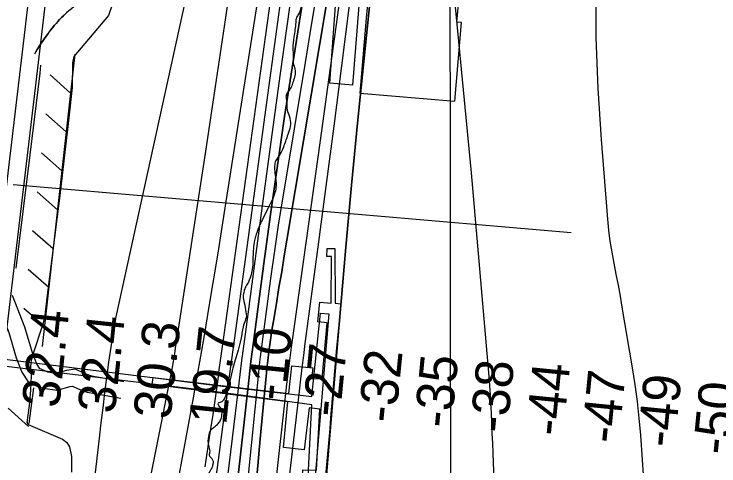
# Model space of a CAD drawing. Extents: x 3297716 to 3335574, y 688621 to 713991.
# Drawn here: x 3322074 to 3323333, y 703210 to 704018 of the extents above; entities that cross this region are included whole.
import ezdxf

# ---------------------------------------------------------------- set-up
doc = ezdxf.new("R2010")
doc.units = 0
for name, color, linetype in [('V-CHAN-DOCK', 7, 'Continuous'), ('V-FLOD-BASE', 7, 'Continuous'), ('V-GRID-MAJR', 7, 'Continuous'), ('V-LEVE-TOET', 7, 'Continuous'), ('V-RAIL-TRAK', 7, 'Continuous'), ('V-RIVR-EDGE', 7, 'Continuous'), ('V-RIVR-RANG', 7, 'Continuous'), ('V-ROAD-CNTR', 7, 'Continuous'), ('V-RRAP-FSHR', 7, 'Continuous'), ('V-RRAP-RVMT', 7, 'Continuous'), ('V-SITE-STRC', 7, 'Continuous'), ('V-SURV-LINE', 7, 'Continuous'), ('V-TOPO-DPTH', 7, 'Continuous'), ('V-TOPO-MAJR', 7, 'Continuous'), ('V-TOPO-MINR', 7, 'Continuous'), ('V-TOPO-WATR', 7, 'Continuous')]:
    doc.layers.add(name, color=color, linetype=linetype)

msp = doc.modelspace()

# ---------------------------------------------------------------- linework, layer by layer
at = {"layer": 'V-CHAN-DOCK'}
for p, q in [((3322658, 703499.9), (3322629.5, 703160.8)), ((3322564.8, 703339.5), (3322570.2, 703389.1)), ((3322321, 703356.1), (3322322.6, 703368.5)), ((3322322.6, 703368.5), (3322564.8, 703339.5)), ((3322562.9, 703324.9), (3322321, 703356.1)), ((3322555.3, 703243.4), (3322562.9, 703324.9))]:
    msp.add_line(p, q, dxfattribs=at)
for points in [[(3322690.7, 704040.3), (3322678.5, 703891.1), (3322637.8, 703894.3), (3322656.3, 704147.2)], [(3322570.2, 703389.1), (3322607.5, 703385.9), (3322605.5, 703366.6), (3322624.2, 703365.8), (3322633.2, 703465.8), (3322616.9, 703467.7), (3322620.5, 703503.1), (3322640.5, 703501.5), (3322641.1, 703584.4), (3322632.8, 703584.7), (3322633.2, 703599), (3322647, 703598.9), (3322647.4, 703501.1), (3322658, 703499.9)], [(3322629.5, 703160.8), (3322601.8, 703161.2), (3322593.6, 702991.6), (3322574.5, 702991.2), (3322574.5, 703011.2), (3322586.3, 703011.6), (3322593.2, 703162.4), (3322587.5, 703162.8), (3322590, 703203.6), (3322614.4, 703202.8), (3322620.1, 703312), (3322601.4, 703314.4), (3322592, 703239), (3322555.3, 703243.4)]]:
    msp.add_lwpolyline(points, dxfattribs=at)
at = {"layer": 'V-FLOD-BASE'}
msp.add_lwpolyline([(3322077.7, 703563.8), (3322103, 703766.5), (3322120.6, 703912.2), (3322122.2, 703926.3)], dxfattribs=at)
at = {"layer": 'V-GRID-MAJR'}
msp.add_spline([(3322864.8, 694020.8), (3322861.3, 697048.6), (3322854.2, 703110.1), (3322847.2, 709171.7), (3322843.6, 712205.6)], degree=3, dxfattribs=at)
at = {"layer": 'V-LEVE-TOET'}
msp.add_lwpolyline([(3322249.5, 704034.2), (3322242.8, 704015.2), (3322181.1, 703942), (3322178.3, 703930.9), (3322178.1, 703886.4), (3322172.2, 703832.6), (3322155.5, 703689.1), (3322132.6, 703510.8), (3322129.4, 703479.2), (3322125.8, 703463.8), (3322107.4, 703407.9), (3322104.2, 703395.8), (3322103.5, 703385.4), (3322104.9, 703372.2), (3322103.8, 703346), (3322101.2, 703318.4), (3322097.2, 703288), (3322099.1, 703284.5), (3322160.9, 703258.4), (3322168.4, 703252.3), (3322173.2, 703244.2), (3322176.7, 703227.3), (3322176.8, 703199.5)], dxfattribs=at)
at = {"layer": 'V-RAIL-TRAK'}
msp.add_lwpolyline([(3322112.5, 703949.3), (3322115, 703953.5), (3322118.6, 703959.3), (3322122.3, 703965), (3322126.1, 703970.7), (3322130, 703976.3), (3322134, 703981.7), (3322138.1, 703987.2), (3322142.3, 703992.6), (3322146.5, 703997.8), (3322150.9, 704003.1), (3322155.4, 704008.2), (3322156.1, 704008.9), (3322159.1, 704012), (3322162.2, 704014.9), (3322165.4, 704017.9), (3322168.6, 704020.7)], dxfattribs=at)
for centre, radius, start, end in [((3322331.3, 703835.1), 246.8, 114.2362, 135.4748), ((3322447.5, 703750.4), 389.6, 138.5766, 149.8392)]:
    msp.add_arc(centre, radius, start, end, dxfattribs=at)
at = {"layer": 'V-RIVR-EDGE'}
msp.add_spline([(3322623.5, 704407.9), (3322623.3, 704386.3), (3322624.5, 704363.9), (3322626.6, 704341.1), (3322626.5, 704333.6), (3322626.9, 704327.4), (3322626.9, 704315), (3322626.5, 704300.9), (3322623.1, 704286.8), (3322613, 704228), (3322605.1, 704201), (3322602.6, 704195.7), (3322602.6, 704192.3), (3322605, 704182), (3322607.5, 704167), (3322608.3, 704153.4), (3322607, 704143.4), (3322599.9, 704129.8), (3322596.6, 704119.4), (3322592.8, 704104.5), (3322591.9, 704090), (3322591.1, 704082.5), (3322594, 704070.5), (3322593.1, 704059.3), (3322586.8, 704032), (3322582.2, 704017.5), (3322578.5, 704011.7), (3322577.2, 704003), (3322573.8, 703976.9), (3322572.1, 703956.2), (3322572.5, 703941.7), (3322572.5, 703933.4), (3322576.2, 703911), (3322575.7, 703908.1), (3322572.4, 703896.9), (3322569.1, 703887.4), (3322563.7, 703879.5), (3322559.9, 703872.5), (3322560.7, 703865.4), (3322561.5, 703858.4), (3322561.5, 703850.1), (3322564.8, 703837.6), (3322566.8, 703831), (3322567.2, 703816.9), (3322563, 703802.4), (3322555.1, 703780.1), (3322546.4, 703763.1), (3322541.8, 703756.5), (3322540.5, 703753.1), (3322539.3, 703744), (3322540.5, 703729.9), (3322542.1, 703711.7), (3322540, 703698.8), (3322527.5, 703670.7), (3322519.2, 703653.7), (3322513.3, 703641.7), (3322507.5, 703627.2), (3322505.8, 703622.3), (3322503.7, 703613.1), (3322501.6, 703599.1), (3322500.7, 703578.3), (3322499.4, 703561.3), (3322496.9, 703550.2), (3322490.7, 703535.2), (3322486.1, 703527), (3322484, 703518.3), (3322483.2, 703513.3), (3322485.2, 703502.1), (3322488.1, 703485.1), (3322488.9, 703476.4), (3322487.2, 703471), (3322483.4, 703459), (3322479.2, 703436.6), (3322474.2, 703417.2), (3322465, 703385.3), (3322454.6, 703343.8), (3322448.3, 703328.5), (3322443.7, 703324.4), (3322439.6, 703323.2), (3322438.3, 703321.5), (3322439.6, 703318.2), (3322443.7, 703312.4), (3322444.9, 703302), (3322441.6, 703290.4), (3322437, 703284.2), (3322430.4, 703278.4), (3322425.2, 703273.9), (3322422.2, 703266.8), (3322420.6, 703251.1), (3322422.2, 703244), (3322423.4, 703234.1), (3322423, 703228.3), (3322425, 703225.8), (3322428.8, 703221.2), (3322429.6, 703215.8), (3322428.3, 703209.6), (3322423.7, 703200.5), (3322417.9, 703191.4), (3322413.3, 703182.7), (3322412.9, 703176.9), (3322416.6, 703171.1), (3322419.9, 703164), (3322420.7, 703157.8), (3322420.7, 703155.3), (3322419.4, 703139.2), (3322414, 703115.6), (3322412.7, 703101.9), (3322408.9, 703082.8), (3322402.7, 703060.1), (3322402.6, 703026.9), (3322402.5, 703006.2), (3322407.4, 702980.5), (3322407.8, 702957.2), (3322401.9, 702917.5), (3322394.3, 702871.5)], degree=3, dxfattribs=at)
at = {"layer": 'V-RIVR-RANG'}
msp.add_line((3322072.6, 703713.5), (3323068.9, 703627.5), dxfattribs=at)
at = {"layer": 'V-ROAD-CNTR'}
for points in [[(3322071.1, 703515.4), (3322093.1, 703458.7), (3322106.3, 703413.2), (3322114.6, 703391.7), (3322119.3, 703384.8), (3322134, 703378.3), (3322149.1, 703376.3), (3322168.2, 703381.6), (3322183.4, 703383.7), (3322200.4, 703375.6), (3322212.6, 703371.1), (3322270.1, 703361.1)], [(3322057.6, 703467.4), (3322064.7, 703449.1), (3322077.9, 703403.6), (3322087.8, 703377.8), (3322099.2, 703360.9), (3322125.8, 703349.1), (3322151.2, 703345.7), (3322174.4, 703352.2), (3322178.6, 703352.8), (3322188.7, 703348), (3322204.8, 703342), (3322265, 703331.6)]]:
    msp.add_lwpolyline(points, dxfattribs=at)
at = {"layer": 'V-RRAP-FSHR'}
for p, q in [((3322175.2, 703876.8), (3322138.6, 703909.1)), ((3322167.4, 703807.2), (3322130.8, 703839.5)), ((3322159.6, 703737.7), (3322123, 703770)), ((3322151.8, 703668.1), (3322115.2, 703700.4)), ((3322144, 703598.6), (3322107.4, 703630.8)), ((3322136.2, 703529), (3322099.6, 703561.3)), ((3322128.4, 703459.4), (3322091.8, 703491.7)), ((3322099.7, 703280.6), (3322063.8, 703313.7))]:
    msp.add_line(p, q, dxfattribs=at)
for points in [[(3322183, 703946.4), (3322124.4, 703423.5)], [(3322109, 703350), (3322100.5, 703286.2)]]:
    msp.add_lwpolyline(points, dxfattribs=at)
at = {"layer": 'V-RRAP-RVMT'}
for p, q in [((3322714.6, 704133.6), (3322702.9, 704010.4)), ((3322864.6, 704003.3), (3322876.4, 704127)), ((3322702.9, 704010.4), (3322691.8, 703876.3)), ((3322861.3, 703862.2), (3322873, 704002.8)), ((3322873, 704002.8), (3322864.6, 704003.3)), ((3322691.8, 703876.3), (3322861.3, 703862.2))]:
    msp.add_line(p, q, dxfattribs=at)
at = {"layer": 'V-SITE-STRC'}
msp.add_lwpolyline([(3321735.6, 703441.1), (3322436.5, 703354.3), (3322605.8, 703334.4), (3322621.3, 703483.5), (3322636.2, 703482.3), (3322611, 703177.5), (3322598.7, 703179.4), (3322605.8, 703319.5), (3322435.3, 703342.6), (3321733.7, 703427.5), (3321735.6, 703441.1)], dxfattribs=at)
at = {"layer": 'V-SURV-LINE'}
for points in [[(3322004.7, 703240.3), (3322154.9, 704504.4)], [(3322184.7, 704500.8), (3322034.5, 703236.8)]]:
    msp.add_lwpolyline(points, dxfattribs=at)
at = {"layer": 'V-TOPO-DPTH'}
for points in [[(3322446.7, 702943.7), (3322493.3, 703363), (3322495.2, 703380.1), (3322497.3, 703397.2), (3322499.4, 703414.3), (3322501.6, 703431.4), (3322520.2, 703572.3), (3322532.1, 703659.8), (3322544.4, 703747.3), (3322557.4, 703834.6), (3322570.8, 703921.9), (3322649.7, 704422.4)], [(3322446.7, 702943.7), (3322493.3, 703363), (3322495.2, 703380.1), (3322497.3, 703397.2), (3322499.4, 703414.3), (3322501.6, 703431.4), (3322520.2, 703572.3), (3322532.1, 703659.8), (3322544.4, 703747.3), (3322557.4, 703834.6), (3322570.8, 703921.9), (3322649.7, 704422.4)], [(3322951.6, 702729.1), (3322930.5, 703215.8), (3322929.7, 703233.4), (3322929, 703251), (3322928.2, 703268.6), (3322927.4, 703286.2), (3322926.5, 703305.2), (3322926.2, 703313.3), (3322925.8, 703321.4), (3322925.4, 703329.5), (3322925, 703337.6), (3322924.5, 703345.7), (3322924, 703353.8), (3322923.4, 703361.9), (3322922.7, 703370), (3322891, 703733.9), (3322825.6, 704414.5)], [(3322951.6, 702729.1), (3322930.5, 703215.8), (3322929.7, 703233.4), (3322929, 703251), (3322928.2, 703268.6), (3322927.4, 703286.2), (3322926.5, 703305.2), (3322926.2, 703313.3), (3322925.8, 703321.4), (3322925.4, 703329.5), (3322925, 703337.6), (3322924.5, 703345.7), (3322924, 703353.8), (3322923.4, 703361.9), (3322922.7, 703370), (3322891, 703733.9), (3322825.6, 704414.5)], [(3322554.1, 704073.8), (3322540.5, 703973.2), (3322526.8, 703872.7), (3322471.8, 703469.5), (3322467.1, 703435.1), (3322462.5, 703400.8), (3322457.9, 703366.4), (3322453.4, 703332), (3322446.7, 703280.5), (3322438.7, 703220.4), (3322430.4, 703160.3)], [(3322507.5, 703191.1), (3322513.9, 703258.8), (3322526.3, 703389.5), (3322526.8, 703394.2), (3322527.3, 703398.9), (3322529.9, 703419.3), (3322531.6, 703431.8), (3322533.4, 703444.3), (3322535.3, 703456.8), (3322537.3, 703469.3), (3322542.6, 703500.9), (3322547.3, 703529.2), (3322552.1, 703557.5), (3322556.8, 703585.7), (3322561.5, 703614), (3322635.1, 704054.6)], [(3322635.1, 704054.6), (3322561.5, 703614), (3322556.8, 703585.7), (3322552.1, 703557.5), (3322547.3, 703529.2), (3322542.6, 703500.9), (3322537.3, 703469.3), (3322535.3, 703456.8), (3322533.4, 703444.3), (3322531.6, 703431.8), (3322529.9, 703419.3), (3322527.3, 703398.9), (3322526.8, 703394.2), (3322526.3, 703389.5), (3322513.9, 703258.8), (3322507.5, 703191.1)], [(3322629.4, 703174), (3322634, 703225.4), (3322638.5, 703276.9), (3322640.1, 703296.5), (3322643.6, 703338.1), (3322647.2, 703379.8), (3322650.8, 703421.4), (3322654.5, 703463), (3322666.8, 703601.3), (3322676.9, 703712.1), (3322687.5, 703822.8), (3322698.7, 703933.4), (3322710.4, 704044)], [(3322710.4, 704044), (3322698.7, 703933.4), (3322687.5, 703822.8), (3322676.9, 703712.1), (3322666.8, 703601.3), (3322654.5, 703463), (3322650.8, 703421.4), (3322647.2, 703379.8), (3322643.6, 703338.1), (3322640.1, 703296.5), (3322638.5, 703276.9), (3322634, 703225.4), (3322629.4, 703174)], [(3322672.4, 704033.6), (3322658.8, 703925.7), (3322645, 703817.8), (3322630.9, 703709.9), (3322616.7, 703602.1), (3322593.7, 703429), (3322591, 703407.7), (3322588.3, 703386.5), (3322585.7, 703365.2), (3322583.2, 703343.8), (3322565.1, 703185.7)], [(3322672.4, 704033.6), (3322658.8, 703925.7), (3322645, 703817.8), (3322630.9, 703709.9), (3322616.7, 703602.1), (3322593.7, 703429), (3322591, 703407.7), (3322588.3, 703386.5), (3322585.7, 703365.2), (3322583.2, 703343.8), (3322565.1, 703185.7)]]:
    msp.add_lwpolyline(points, dxfattribs=at)
at = {"layer": 'V-TOPO-MAJR'}
for points in [[(3322468.2, 704126.7), (3322451.2, 704007.4), (3322433.6, 703888.2), (3322415.6, 703769), (3322364.9, 703439.1), (3322362.7, 703425.1), (3322360.5, 703411.1), (3322358.2, 703397.2), (3322355.8, 703383.2), (3322185.3, 702524.8)], [(3323200.3, 703169), (3323196.7, 703221.3), (3323193.3, 703265.3), (3323190.6, 703295.5), (3323187.3, 703325.7), (3323183.2, 703355.8), (3323178.6, 703385.8), (3323160.3, 703494.2), (3323156.9, 703513.8), (3323153.3, 703533.5), (3323149.6, 703553.1), (3323145.7, 703572.6), (3323142, 703592.2), (3323138.9, 703611.9), (3323136.4, 703631.7), (3323134.5, 703651.5), (3323123.2, 703793.9), (3323117.5, 703885), (3323114, 703976.2), (3323113.5, 704067.4)]]:
    msp.add_lwpolyline(points, dxfattribs=at)
at = {"layer": 'V-TOPO-MINR'}
for points in [[(3322951.6, 702729.1), (3322930.5, 703215.8), (3322929.7, 703233.4), (3322929, 703251), (3322928.2, 703268.6), (3322927.4, 703286.2), (3322926.5, 703305.2), (3322926.2, 703313.3), (3322925.8, 703321.4), (3322925.4, 703329.5), (3322925, 703337.6), (3322924.5, 703345.7), (3322924, 703353.8), (3322923.4, 703361.9), (3322922.7, 703370), (3322891, 703733.9), (3322825.6, 704414.5)], [(3322456.5, 704392.4), (3322256, 703476.6), (3322251.4, 703449.6), (3322247.1, 703422.6), (3322243.1, 703395.6), (3322239.5, 703368.5), (3322236, 703341.3), (3322232.7, 703314.2), (3322229.4, 703287.1), (3322226.2, 703259.9), (3322139.5, 702512.3)], [(3322544.1, 704131.6), (3322448.8, 703444.6), (3322445.9, 703423.7), (3322443, 703402.7), (3322440.1, 703381.8), (3322437.3, 703360.9), (3322434.4, 703340), (3322431.4, 703319.1), (3322428.3, 703298.2), (3322425.2, 703277.4), (3322414.6, 703209)], [(3322666.7, 704129.1), (3322651.6, 704016.7), (3322636.2, 703904.3), (3322620.7, 703792), (3322573.6, 703455.7), (3322569.1, 703422.6), (3322564.8, 703389.5), (3322560.8, 703356.3), (3322557, 703323.1), (3322514.4, 702938.8)], [(3322554.1, 704073.8), (3322540.5, 703973.2), (3322526.8, 703872.7), (3322471.8, 703469.5), (3322467.1, 703435.1), (3322462.5, 703400.8), (3322457.9, 703366.4), (3322453.4, 703332), (3322446.7, 703280.5), (3322438.7, 703220.4), (3322430.4, 703160.3)], [(3322617.1, 704072.4), (3322605.5, 704001.9), (3322593.8, 703931.3), (3322554.6, 703694.2), (3322546.6, 703644.6), (3322539.1, 703594.9), (3322532, 703545.2), (3322525.4, 703495.4), (3322515, 703414.5), (3322513.8, 703405.1), (3322512.7, 703395.7), (3322511.6, 703386.2), (3322510.6, 703376.8), (3322433.1, 702609.5)], [(3322509.9, 704050.5), (3322452.6, 703683.2), (3322445.3, 703637), (3322437.9, 703590.8), (3322430.4, 703544.7), (3322422.8, 703498.6), (3322419.8, 703480.6), (3322413.5, 703443.5), (3322407.1, 703406.4), (3322400.5, 703369.3), (3322393.8, 703332.3), (3322369, 703196.3)], [(3322635.1, 704054.6), (3322561.5, 703614), (3322556.8, 703585.7), (3322552.1, 703557.5), (3322547.3, 703529.2), (3322542.6, 703500.9), (3322537.3, 703469.3), (3322535.3, 703456.8), (3322533.4, 703444.3), (3322531.6, 703431.8), (3322529.9, 703419.3), (3322527.3, 703398.9), (3322526.8, 703394.2), (3322526.3, 703389.5), (3322513.9, 703258.8), (3322507.5, 703191.1)], [(3322710.4, 704044), (3322698.7, 703933.4), (3322687.5, 703822.8), (3322676.9, 703712.1), (3322666.8, 703601.3), (3322654.5, 703463), (3322650.8, 703421.4), (3322647.2, 703379.8), (3322643.6, 703338.1), (3322640.1, 703296.5), (3322638.5, 703276.9), (3322634, 703225.4), (3322629.4, 703174)], [(3322566.8, 704034.5), (3322549.1, 703907.5), (3322531.7, 703780.4), (3322514.5, 703653.2), (3322487.2, 703449.8), (3322483.9, 703424.3), (3322480.6, 703398.9), (3322477.4, 703373.5), (3322474.3, 703348), (3322455.3, 703191.5)], [(3322672.4, 704033.6), (3322658.8, 703925.7), (3322645, 703817.8), (3322630.9, 703709.9), (3322616.7, 703602.1), (3322593.7, 703429), (3322591, 703407.7), (3322588.3, 703386.5), (3322585.7, 703365.2), (3322583.2, 703343.8), (3322565.1, 703185.7)]]:
    msp.add_lwpolyline(points, dxfattribs=at)
at = {"layer": 'V-TOPO-WATR'}
msp.add_lwpolyline([(3322649.7, 704422.4), (3322570.8, 703921.9), (3322557.4, 703834.6), (3322544.4, 703747.3), (3322532.1, 703659.8), (3322520.2, 703572.3), (3322501.6, 703431.4), (3322499.4, 703414.3), (3322497.3, 703397.2), (3322495.2, 703380.1), (3322493.3, 703363), (3322446.7, 702943.7)], dxfattribs=at)

# ---------------------------------------------------------------- texts
at = {"layer": 'V-RIVR-RANG'}
for s, rotation, p in [('32.4', 84.0483, (3322154.5, 703312.7)), ('32.4', 84.0483, (3322254, 703302.6)), ('30.3', 84.0483, (3322353.5, 703292.4)), ('19.7', 84.0483, (3322452.9, 703282.3)), ('-10', 84.3355, (3322558.3, 703325.3)), ('-27', 84.3355, (3322655.9, 703296.6)), ('-32', 84.3355, (3322755.4, 703286)), ('-35', 84.3355, (3322855, 703276.9)), ('-38', 84.3355, (3322954.6, 703267.8)), ('-44', 84.3355, (3323054.5, 703262.2)), ('-47', 84.3355, (3323153.7, 703249.2)), ('-49', 84.3355, (3323253.5, 703241.9)), ('-50', 84.3355, (3323352.6, 703228.7))]:
    msp.add_text(s, height=67, rotation=rotation, dxfattribs=at).set_placement(p)

doc.saveas('drawing.dxf')
